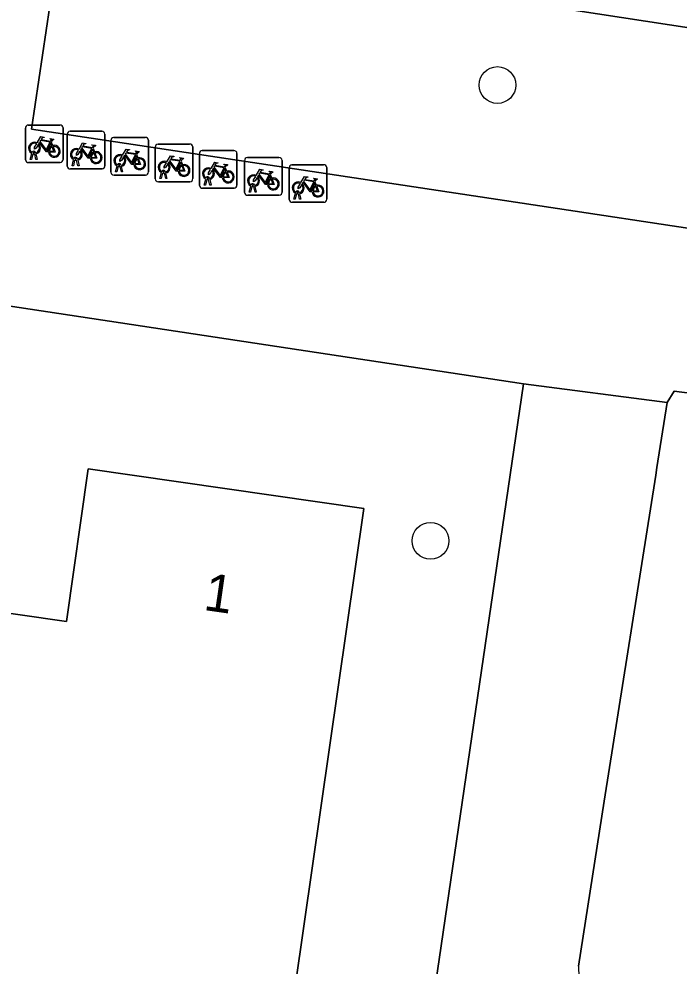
# Model space of a CAD drawing. Extents: x 163008 to 163854, y 382777 to 383982.
# Drawn here: x 163712.9 to 163730.48, y 383157.2 to 383182.42 of the extents above; entities that cross this region are included whole.
import ezdxf

# ---------------------------------------------------------------- set-up
doc = ezdxf.new("R2010")
doc.units = 0
for name, color, linetype in [('IMGEO_Boom', 7, 'Continuous'), ('IMGEO_Erf', 7, 'Continuous'), ('IMGEO_Fietsenrek', 7, 'Continuous'), ('IMGEO_Groenvoorziening', 7, 'Continuous'), ('IMGEO_Hek', 7, 'Continuous'), ('IMGEO_Pand', 7, 'Continuous'), ('IMGEO_Pand_nummerreeks', 7, 'Continuous'), ('IMGEO_Voetpad_open', 7, 'Continuous')]:
    doc.layers.add(name, color=color, linetype=linetype)

msp = doc.modelspace()

# ---------------------------------------------------------------- linework, layer by layer
at = {"layer": 'IMGEO_Boom'}
for centre in [(163725.647, 383180.661), (163723.864, 383168.521)]:
    msp.add_circle(centre, 0.489, dxfattribs=at)
at = {"layer": 'IMGEO_Erf'}
msp.add_lwpolyline([(163711.509, 383166.754), (163714.167, 383166.372), (163714.751, 383170.436), (163722.092, 383169.381), (163718.432, 383143.923), (163718.263, 383142.745), (163718.192, 383142.253), (163718.17, 383141.248), (163725.721, 383140.138), (163727.894, 383154.735), (163723.797, 383155.311), (163726.338, 383172.701), (163697.534, 383177.061)], dxfattribs=at)
at = {"layer": 'IMGEO_Fietsenrek'}
for p, q in [((163713.079, 383178.671), (163713.079, 383179.512)), ((163713.079, 383179.512), (163713.079, 383178.671)), ((163713.154, 383179.596), (163713.995, 383179.596)), ((163713.995, 383179.596), (163713.154, 383179.596)), ((163714.079, 383179.521), (163714.079, 383178.68)), ((163714.079, 383178.68), (163714.079, 383179.521)), ((163714.192, 383178.504), (163714.192, 383179.345)), ((163714.192, 383179.345), (163714.192, 383178.504)), ((163714.267, 383179.429), (163715.108, 383179.429)), ((163715.108, 383179.429), (163714.267, 383179.429)), ((163715.192, 383179.354), (163715.192, 383178.513)), ((163715.192, 383178.513), (163715.192, 383179.354)), ((163715.427, 383179.264), (163716.268, 383179.264)), ((163716.268, 383179.264), (163715.427, 383179.264)), ((163716.352, 383179.189), (163716.352, 383178.348)), ((163716.352, 383178.348), (163716.352, 383179.189)), ((163713.766, 383179.145), (163713.802, 383179.05)), ((163714.879, 383178.978), (163714.915, 383178.883)), ((163715.352, 383178.339), (163715.352, 383179.18)), ((163715.352, 383179.18), (163715.352, 383178.339)), ((163716.533, 383178.161), (163716.533, 383179.002)), ((163716.533, 383179.002), (163716.533, 383178.161)), ((163716.608, 383179.086), (163717.449, 383179.086)), ((163717.449, 383179.086), (163716.608, 383179.086)), ((163717.533, 383179.011), (163717.533, 383178.17)), ((163717.533, 383178.17), (163717.533, 383179.011)), ((163713.206, 383178.68), (163713.245, 383178.84)), ((163713.24, 383178.68), (163713.206, 383178.68)), ((163713.275, 383178.828), (163713.24, 383178.68)), ((163713.317, 383178.852), (163713.316, 383178.856)), ((163713.358, 383178.68), (163713.324, 383178.822)), ((163713.348, 383178.863), (163713.349, 383178.856)), ((163713.356, 383178.826), (163713.391, 383178.68)), ((163713.391, 383178.68), (163713.358, 383178.68)), ((163714.43, 383178.685), (163714.429, 383178.689)), ((163714.461, 383178.696), (163714.462, 383178.689)), ((163716.039, 383178.813), (163716.075, 383178.718)), ((163717.711, 383177.989), (163717.711, 383178.83)), ((163717.711, 383178.83), (163717.711, 383177.989)), ((163717.786, 383178.914), (163718.627, 383178.914)), ((163718.627, 383178.914), (163717.786, 383178.914)), ((163718.711, 383178.839), (163718.711, 383177.998)), ((163718.711, 383177.998), (163718.711, 383178.839)), ((163718.987, 383178.727), (163719.828, 383178.727)), ((163719.828, 383178.727), (163718.987, 383178.727)), ((163714.004, 383178.596), (163713.163, 383178.596)), ((163713.163, 383178.596), (163714.004, 383178.596)), ((163715.117, 383178.429), (163714.276, 383178.429)), ((163714.276, 383178.429), (163715.117, 383178.429)), ((163714.319, 383178.513), (163714.358, 383178.673)), ((163714.353, 383178.513), (163714.319, 383178.513)), ((163714.388, 383178.661), (163714.353, 383178.513)), ((163714.471, 383178.513), (163714.437, 383178.655)), ((163714.469, 383178.659), (163714.504, 383178.513)), ((163714.504, 383178.513), (163714.471, 383178.513)), ((163715.479, 383178.348), (163715.518, 383178.508)), ((163715.548, 383178.496), (163715.513, 383178.348)), ((163715.59, 383178.52), (163715.589, 383178.524)), ((163715.631, 383178.348), (163715.597, 383178.49)), ((163715.621, 383178.531), (163715.622, 383178.524)), ((163715.629, 383178.494), (163715.664, 383178.348)), ((163717.22, 383178.635), (163717.256, 383178.54)), ((163718.398, 383178.463), (163718.434, 383178.368)), ((163718.912, 383177.802), (163718.912, 383178.643)), ((163718.912, 383178.643), (163718.912, 383177.802)), ((163719.912, 383178.652), (163719.912, 383177.811)), ((163719.912, 383177.811), (163719.912, 383178.652)), ((163720.101, 383177.612), (163720.101, 383178.453)), ((163720.101, 383178.453), (163720.101, 383177.612)), ((163720.176, 383178.537), (163721.017, 383178.537)), ((163721.017, 383178.537), (163720.176, 383178.537)), ((163721.101, 383178.462), (163721.101, 383177.621)), ((163721.101, 383177.621), (163721.101, 383178.462)), ((163716.277, 383178.264), (163715.436, 383178.264)), ((163715.436, 383178.264), (163716.277, 383178.264)), ((163715.513, 383178.348), (163715.479, 383178.348)), ((163715.664, 383178.348), (163715.631, 383178.348)), ((163716.66, 383178.17), (163716.699, 383178.33)), ((163716.729, 383178.318), (163716.694, 383178.17)), ((163716.771, 383178.342), (163716.77, 383178.346)), ((163716.812, 383178.17), (163716.778, 383178.312)), ((163716.802, 383178.353), (163716.803, 383178.346)), ((163716.81, 383178.316), (163716.845, 383178.17)), ((163717.98, 383178.181), (163717.981, 383178.174)), ((163719.599, 383178.276), (163719.635, 383178.181)), ((163717.458, 383178.086), (163716.617, 383178.086)), ((163716.617, 383178.086), (163717.458, 383178.086)), ((163716.694, 383178.17), (163716.66, 383178.17)), ((163716.845, 383178.17), (163716.812, 383178.17)), ((163717.838, 383177.998), (163717.877, 383178.158)), ((163717.872, 383177.998), (163717.838, 383177.998)), ((163717.907, 383178.146), (163717.872, 383177.998)), ((163717.949, 383178.17), (163717.948, 383178.174)), ((163717.99, 383177.998), (163717.956, 383178.14)), ((163717.988, 383178.144), (163718.023, 383177.998)), ((163718.023, 383177.998), (163717.99, 383177.998)), ((163719.039, 383177.811), (163719.078, 383177.971)), ((163719.108, 383177.959), (163719.073, 383177.811)), ((163719.15, 383177.983), (163719.149, 383177.987)), ((163719.191, 383177.811), (163719.157, 383177.953)), ((163719.181, 383177.994), (163719.182, 383177.987)), ((163719.189, 383177.957), (163719.224, 383177.811)), ((163720.788, 383178.086), (163720.824, 383177.991)), ((163718.636, 383177.914), (163717.795, 383177.914)), ((163717.795, 383177.914), (163718.636, 383177.914)), ((163719.837, 383177.727), (163718.996, 383177.727)), ((163718.996, 383177.727), (163719.837, 383177.727)), ((163719.073, 383177.811), (163719.039, 383177.811)), ((163719.224, 383177.811), (163719.191, 383177.811)), ((163720.228, 383177.621), (163720.267, 383177.781)), ((163720.297, 383177.769), (163720.262, 383177.621)), ((163720.339, 383177.793), (163720.338, 383177.797)), ((163720.38, 383177.621), (163720.346, 383177.763)), ((163720.37, 383177.804), (163720.371, 383177.797)), ((163720.378, 383177.767), (163720.413, 383177.621)), ((163721.026, 383177.537), (163720.185, 383177.537)), ((163720.185, 383177.537), (163721.026, 383177.537)), ((163720.262, 383177.621), (163720.228, 383177.621)), ((163720.413, 383177.621), (163720.38, 383177.621))]:
    msp.add_line(p, q, dxfattribs=at)
for points in [[(163713.392, 383179.122), (163713.487, 383179.286), (163713.573, 383179.272), (163713.575, 383179.263), (163713.519, 383179.252), (163713.492, 383179.207), (163713.748, 383179.166)], [(163713.748, 383179.166), (163713.773, 383179.215), (163713.767, 383179.219), (163713.744, 383179.223), (163713.732, 383179.23), (163713.731, 383179.233), (163713.733, 383179.238), (163713.828, 383179.223), (163713.83, 383179.213), (163713.82, 383179.2), (163713.808, 383179.194), (163713.794, 383179.2), (163713.766, 383179.145)], [(163713.413, 383179.07), (163713.361, 383178.98), (163713.321, 383178.955), (163713.322, 383179.002), (163713.377, 383179.096)], [(163713.688, 383178.878), (163713.638, 383178.878), (163713.447, 383179.129), (163713.428, 383179.097)], [(163713.735, 383179.141), (163713.478, 383179.182), (163713.461, 383179.153), (163713.628, 383178.933), (163713.735, 383179.141)], [(163713.783, 383179.043), (163713.753, 383179.12), (163713.644, 383178.902), (163713.687, 383178.902)], [(163713.717, 383178.902), (163713.837, 383178.901), (163713.793, 383179.015)], [(163713.813, 383179.022), (163713.868, 383178.877), (163713.718, 383178.877)], [(163714.505, 383178.955), (163714.6, 383179.119), (163714.686, 383179.105), (163714.688, 383179.096), (163714.632, 383179.085), (163714.605, 383179.04), (163714.861, 383178.999)], [(163714.801, 383178.711), (163714.751, 383178.711), (163714.56, 383178.962), (163714.541, 383178.93)], [(163714.848, 383178.974), (163714.591, 383179.015), (163714.574, 383178.986), (163714.741, 383178.766), (163714.848, 383178.974)], [(163714.896, 383178.876), (163714.866, 383178.953), (163714.757, 383178.735), (163714.8, 383178.735)], [(163714.861, 383178.999), (163714.886, 383179.048), (163714.88, 383179.052), (163714.857, 383179.056), (163714.845, 383179.063), (163714.844, 383179.066), (163714.846, 383179.071), (163714.941, 383179.056), (163714.943, 383179.046), (163714.933, 383179.033), (163714.921, 383179.027), (163714.907, 383179.033), (163714.879, 383178.978)], [(163715.665, 383178.79), (163715.76, 383178.954), (163715.846, 383178.94), (163715.848, 383178.931), (163715.792, 383178.92), (163715.765, 383178.875), (163716.021, 383178.834)], [(163714.526, 383178.903), (163714.474, 383178.813), (163714.434, 383178.788), (163714.435, 383178.835), (163714.49, 383178.929)], [(163714.83, 383178.735), (163714.95, 383178.734), (163714.906, 383178.848)], [(163714.926, 383178.855), (163714.981, 383178.71), (163714.831, 383178.71)], [(163715.686, 383178.738), (163715.634, 383178.648), (163715.594, 383178.623), (163715.595, 383178.67), (163715.65, 383178.764)], [(163715.961, 383178.546), (163715.911, 383178.546), (163715.72, 383178.797), (163715.701, 383178.765)], [(163716.008, 383178.809), (163715.751, 383178.85), (163715.734, 383178.821), (163715.901, 383178.601), (163716.008, 383178.809)], [(163716.056, 383178.711), (163716.026, 383178.788), (163715.917, 383178.57), (163715.96, 383178.57)], [(163715.99, 383178.57), (163716.11, 383178.569), (163716.066, 383178.683)], [(163716.086, 383178.69), (163716.141, 383178.545), (163715.991, 383178.545)], [(163716.021, 383178.834), (163716.046, 383178.883), (163716.04, 383178.887), (163716.017, 383178.891), (163716.005, 383178.898), (163716.004, 383178.901), (163716.006, 383178.906), (163716.101, 383178.891), (163716.103, 383178.881), (163716.093, 383178.868), (163716.081, 383178.862), (163716.067, 383178.868), (163716.039, 383178.813)], [(163716.846, 383178.612), (163716.941, 383178.776), (163717.027, 383178.762), (163717.029, 383178.753), (163716.973, 383178.742), (163716.946, 383178.697), (163717.202, 383178.656)], [(163717.202, 383178.656), (163717.227, 383178.705), (163717.221, 383178.709), (163717.198, 383178.713), (163717.186, 383178.72), (163717.185, 383178.723), (163717.187, 383178.728), (163717.282, 383178.713), (163717.284, 383178.703), (163717.274, 383178.69), (163717.262, 383178.684), (163717.248, 383178.69), (163717.22, 383178.635)], [(163716.867, 383178.56), (163716.815, 383178.47), (163716.775, 383178.445), (163716.776, 383178.492), (163716.831, 383178.586)], [(163717.142, 383178.368), (163717.092, 383178.368), (163716.901, 383178.619), (163716.882, 383178.587)], [(163717.189, 383178.631), (163716.932, 383178.672), (163716.915, 383178.643), (163717.082, 383178.423), (163717.189, 383178.631)], [(163717.237, 383178.533), (163717.207, 383178.61), (163717.098, 383178.392), (163717.141, 383178.392)], [(163717.171, 383178.392), (163717.291, 383178.391), (163717.247, 383178.505)], [(163717.267, 383178.512), (163717.322, 383178.367), (163717.172, 383178.367)], [(163718.024, 383178.44), (163718.119, 383178.604), (163718.205, 383178.59), (163718.207, 383178.581), (163718.151, 383178.57), (163718.124, 383178.525), (163718.38, 383178.484)], [(163718.32, 383178.196), (163718.27, 383178.196), (163718.079, 383178.447), (163718.06, 383178.415)], [(163718.367, 383178.459), (163718.11, 383178.5), (163718.093, 383178.471), (163718.26, 383178.251), (163718.367, 383178.459)], [(163718.415, 383178.361), (163718.385, 383178.438), (163718.276, 383178.22), (163718.319, 383178.22)], [(163718.38, 383178.484), (163718.405, 383178.533), (163718.399, 383178.537), (163718.376, 383178.541), (163718.364, 383178.548), (163718.363, 383178.551), (163718.365, 383178.556), (163718.46, 383178.541), (163718.462, 383178.531), (163718.452, 383178.518), (163718.44, 383178.512), (163718.426, 383178.518), (163718.398, 383178.463)], [(163718.045, 383178.388), (163717.993, 383178.298), (163717.953, 383178.273), (163717.954, 383178.32), (163718.009, 383178.414)], [(163718.349, 383178.22), (163718.469, 383178.219), (163718.425, 383178.333)], [(163718.445, 383178.34), (163718.5, 383178.195), (163718.35, 383178.195)], [(163719.246, 383178.201), (163719.194, 383178.111), (163719.154, 383178.086), (163719.155, 383178.133), (163719.21, 383178.227)], [(163719.225, 383178.253), (163719.32, 383178.417), (163719.406, 383178.403), (163719.408, 383178.394), (163719.352, 383178.383), (163719.325, 383178.338), (163719.581, 383178.297)], [(163719.521, 383178.009), (163719.471, 383178.009), (163719.28, 383178.26), (163719.261, 383178.228)], [(163719.568, 383178.272), (163719.311, 383178.313), (163719.294, 383178.284), (163719.461, 383178.064), (163719.568, 383178.272)], [(163719.616, 383178.174), (163719.586, 383178.251), (163719.477, 383178.033), (163719.52, 383178.033)], [(163719.581, 383178.297), (163719.606, 383178.346), (163719.6, 383178.35), (163719.577, 383178.354), (163719.565, 383178.361), (163719.564, 383178.364), (163719.566, 383178.369), (163719.661, 383178.354), (163719.663, 383178.344), (163719.653, 383178.331), (163719.641, 383178.325), (163719.627, 383178.331), (163719.599, 383178.276)], [(163720.414, 383178.063), (163720.509, 383178.227), (163720.595, 383178.213), (163720.597, 383178.204), (163720.541, 383178.193), (163720.514, 383178.148), (163720.77, 383178.107)], [(163720.77, 383178.107), (163720.795, 383178.156), (163720.789, 383178.16), (163720.766, 383178.164), (163720.754, 383178.171), (163720.753, 383178.174), (163720.755, 383178.179), (163720.85, 383178.164), (163720.852, 383178.154), (163720.842, 383178.141), (163720.83, 383178.135), (163720.816, 383178.141), (163720.788, 383178.086)], [(163719.55, 383178.033), (163719.67, 383178.032), (163719.626, 383178.146)], [(163719.646, 383178.153), (163719.701, 383178.008), (163719.551, 383178.008)], [(163720.435, 383178.011), (163720.383, 383177.921), (163720.343, 383177.896), (163720.344, 383177.943), (163720.399, 383178.037)], [(163720.71, 383177.819), (163720.66, 383177.819), (163720.469, 383178.07), (163720.45, 383178.038)], [(163720.757, 383178.082), (163720.5, 383178.123), (163720.483, 383178.094), (163720.65, 383177.874), (163720.757, 383178.082)], [(163720.805, 383177.984), (163720.775, 383178.061), (163720.666, 383177.843), (163720.709, 383177.843)], [(163720.739, 383177.843), (163720.859, 383177.842), (163720.815, 383177.956)], [(163720.835, 383177.963), (163720.89, 383177.818), (163720.74, 383177.818)]]:
    msp.add_lwpolyline(points, dxfattribs=at)
for centre, radius, start, end in [((163713.157, 383179.518), 0.0779, 92.4484, 184.2845), ((163713.157, 383179.518), 0.0779, 92.4484, 184.2845), ((163714.001, 383179.518), 0.0779, 2.4484, 94.2845), ((163714.001, 383179.518), 0.0779, 2.4484, 94.2845), ((163714.27, 383179.351), 0.0779, 92.4484, 184.2845), ((163714.27, 383179.351), 0.0779, 92.4484, 184.2845), ((163715.114, 383179.351), 0.0779, 2.4484, 94.2845), ((163715.114, 383179.351), 0.0779, 2.4484, 94.2845), ((163715.43, 383179.186), 0.0779, 92.4484, 184.2845), ((163715.43, 383179.186), 0.0779, 92.4484, 184.2845), ((163716.274, 383179.186), 0.0779, 2.4484, 94.2845), ((163716.274, 383179.186), 0.0779, 2.4484, 94.2845), ((163713.319, 383178.981), 0.159, 62.6766, 242.1369), ((163713.319, 383178.981), 0.129, 63.3192, 238.903), ((163713.319, 383178.981), 0.129, 283.6043, 43.4302), ((163713.319, 383178.981), 0.159, 283.5766, 46.6042), ((163713.846, 383178.897), 0.159, 113.3408, 178.3217), ((163713.846, 383178.897), 0.159, 187.0065, 105.7708), ((163713.846, 383178.897), 0.129, 113.923, 177.9556), ((163713.846, 383178.897), 0.129, 188.6715, 104.5883), ((163714.432, 383178.814), 0.159, 62.6766, 242.1369), ((163714.432, 383178.814), 0.129, 63.3192, 238.903), ((163716.611, 383179.008), 0.0779, 92.4484, 184.2845), ((163716.611, 383179.008), 0.0779, 92.4484, 184.2845), ((163717.455, 383179.008), 0.0779, 2.4484, 94.2845), ((163717.455, 383179.008), 0.0779, 2.4484, 94.2845), ((163713.299, 383178.852), 0.0499, 12.8025, 158.6934), ((163713.319, 383178.981), 0.159, 253.9967, 271.7867), ((163713.299, 383178.852), 0.0174, 12.8025, 163.4502), ((163713.319, 383178.981), 0.129, 253.415, 269.0204), ((163714.001, 383178.674), 0.0779, 272.4484, 4.2845), ((163714.001, 383178.674), 0.0779, 272.4484, 4.2845), ((163714.412, 383178.685), 0.0499, 12.8025, 158.6934), ((163714.412, 383178.685), 0.0174, 12.8025, 163.4502), ((163714.432, 383178.814), 0.129, 253.415, 269.0204), ((163714.432, 383178.814), 0.129, 283.6043, 43.4302), ((163714.432, 383178.814), 0.159, 283.5766, 46.6042), ((163714.959, 383178.73), 0.159, 113.3408, 178.3217), ((163714.959, 383178.73), 0.159, 187.0065, 105.7708), ((163714.959, 383178.73), 0.129, 113.923, 177.9556), ((163714.959, 383178.73), 0.129, 188.6715, 104.5883), ((163715.592, 383178.649), 0.159, 62.6766, 242.1369), ((163715.592, 383178.649), 0.129, 63.3192, 238.903), ((163715.592, 383178.649), 0.129, 283.6043, 43.4302), ((163715.592, 383178.649), 0.159, 283.5766, 46.6042), ((163716.119, 383178.565), 0.159, 113.3408, 178.3217), ((163716.119, 383178.565), 0.159, 187.0065, 105.7708), ((163716.119, 383178.565), 0.129, 113.923, 177.9556), ((163716.119, 383178.565), 0.129, 188.6715, 104.5883), ((163717.789, 383178.836), 0.0779, 92.4484, 184.2845), ((163717.789, 383178.836), 0.0779, 92.4484, 184.2845), ((163718.633, 383178.836), 0.0779, 2.4484, 94.2845), ((163718.633, 383178.836), 0.0779, 2.4484, 94.2845), ((163718.99, 383178.649), 0.0779, 92.4484, 184.2845), ((163718.99, 383178.649), 0.0779, 92.4484, 184.2845), ((163719.834, 383178.649), 0.0779, 2.4484, 94.2845), ((163719.834, 383178.649), 0.0779, 2.4484, 94.2845), ((163713.157, 383178.674), 0.0779, 182.4484, 274.2845), ((163713.157, 383178.674), 0.0779, 182.4484, 274.2845), ((163714.27, 383178.507), 0.0779, 182.4484, 274.2845), ((163714.27, 383178.507), 0.0779, 182.4484, 274.2845), ((163714.432, 383178.814), 0.159, 253.9967, 271.7867), ((163715.114, 383178.507), 0.0779, 272.4484, 4.2845), ((163715.114, 383178.507), 0.0779, 272.4484, 4.2845), ((163715.572, 383178.52), 0.0499, 12.8025, 158.6934), ((163715.592, 383178.649), 0.159, 253.9967, 271.7867), ((163715.572, 383178.52), 0.0174, 12.8025, 163.4502), ((163715.592, 383178.649), 0.129, 253.415, 269.0204), ((163716.773, 383178.471), 0.159, 62.6766, 242.1369), ((163716.773, 383178.471), 0.129, 63.3192, 238.903), ((163716.773, 383178.471), 0.129, 283.6043, 43.4302), ((163716.773, 383178.471), 0.159, 283.5766, 46.6042), ((163717.3, 383178.387), 0.159, 113.3408, 178.3217), ((163717.3, 383178.387), 0.159, 187.0065, 105.7708), ((163717.3, 383178.387), 0.129, 113.923, 177.9556), ((163717.3, 383178.387), 0.129, 188.6715, 104.5883), ((163717.951, 383178.299), 0.159, 62.6766, 242.1369), ((163717.951, 383178.299), 0.129, 63.3192, 238.903), ((163720.179, 383178.459), 0.0779, 92.4484, 184.2845), ((163720.179, 383178.459), 0.0779, 92.4484, 184.2845), ((163721.023, 383178.459), 0.0779, 2.4484, 94.2845), ((163721.023, 383178.459), 0.0779, 2.4484, 94.2845), ((163715.43, 383178.342), 0.0779, 182.4484, 274.2845), ((163715.43, 383178.342), 0.0779, 182.4484, 274.2845), ((163716.274, 383178.342), 0.0779, 272.4484, 4.2845), ((163716.274, 383178.342), 0.0779, 272.4484, 4.2845), ((163716.753, 383178.342), 0.0499, 12.8025, 158.6934), ((163716.773, 383178.471), 0.159, 253.9967, 271.7867), ((163716.753, 383178.342), 0.0174, 12.8025, 163.4502), ((163716.773, 383178.471), 0.129, 253.415, 269.0204), ((163717.931, 383178.17), 0.0499, 12.8025, 158.6934), ((163717.931, 383178.17), 0.0174, 12.8025, 163.4502), ((163717.951, 383178.299), 0.129, 253.415, 269.0204), ((163717.951, 383178.299), 0.129, 283.6043, 43.4302), ((163717.951, 383178.299), 0.159, 283.5766, 46.6042), ((163718.478, 383178.215), 0.159, 113.3408, 178.3217), ((163718.478, 383178.215), 0.159, 187.0065, 105.7708), ((163718.478, 383178.215), 0.129, 113.923, 177.9556), ((163718.478, 383178.215), 0.129, 188.6715, 104.5883), ((163719.152, 383178.112), 0.159, 62.6766, 242.1369), ((163719.152, 383178.112), 0.129, 63.3192, 238.903), ((163719.152, 383178.112), 0.129, 283.6043, 43.4302), ((163719.152, 383178.112), 0.159, 283.5766, 46.6042), ((163719.679, 383178.028), 0.159, 187.0065, 105.7708), ((163716.611, 383178.164), 0.0779, 182.4484, 274.2845), ((163716.611, 383178.164), 0.0779, 182.4484, 274.2845), ((163717.455, 383178.164), 0.0779, 272.4484, 4.2845), ((163717.455, 383178.164), 0.0779, 272.4484, 4.2845), ((163717.789, 383177.992), 0.0779, 182.4484, 274.2845), ((163717.789, 383177.992), 0.0779, 182.4484, 274.2845), ((163717.951, 383178.299), 0.159, 253.9967, 271.7867), ((163718.633, 383177.992), 0.0779, 272.4484, 4.2845), ((163718.633, 383177.992), 0.0779, 272.4484, 4.2845), ((163719.132, 383177.983), 0.0499, 12.8025, 158.6934), ((163719.152, 383178.112), 0.159, 253.9967, 271.7867), ((163719.132, 383177.983), 0.0174, 12.8025, 163.4502), ((163719.152, 383178.112), 0.129, 253.415, 269.0204), ((163719.679, 383178.028), 0.159, 113.3408, 178.3217), ((163719.679, 383178.028), 0.129, 113.923, 177.9556), ((163719.679, 383178.028), 0.129, 188.6715, 104.5883), ((163720.341, 383177.922), 0.159, 62.6766, 242.1369), ((163720.341, 383177.922), 0.129, 63.3192, 238.903), ((163720.341, 383177.922), 0.129, 283.6043, 43.4302), ((163720.341, 383177.922), 0.159, 283.5766, 46.6042), ((163720.868, 383177.838), 0.159, 113.3408, 178.3217), ((163720.868, 383177.838), 0.159, 187.0065, 105.7708), ((163720.868, 383177.838), 0.129, 113.923, 177.9556), ((163720.868, 383177.838), 0.129, 188.6715, 104.5883), ((163718.99, 383177.805), 0.0779, 182.4484, 274.2845), ((163718.99, 383177.805), 0.0779, 182.4484, 274.2845), ((163719.834, 383177.805), 0.0779, 272.4484, 4.2845), ((163719.834, 383177.805), 0.0779, 272.4484, 4.2845), ((163720.321, 383177.793), 0.0499, 12.8025, 158.6934), ((163720.341, 383177.922), 0.159, 253.9967, 271.7867), ((163720.321, 383177.793), 0.0174, 12.8025, 163.4502), ((163720.341, 383177.922), 0.129, 253.415, 269.0204), ((163720.179, 383177.615), 0.0779, 182.4484, 274.2845), ((163720.179, 383177.615), 0.0779, 182.4484, 274.2845), ((163721.023, 383177.615), 0.0779, 272.4484, 4.2845), ((163721.023, 383177.615), 0.0779, 272.4484, 4.2845)]:
    msp.add_arc(centre, radius, start, end, dxfattribs=at)
at = {"layer": 'IMGEO_Groenvoorziening'}
for points in [[(163732.787, 383181.871), (163714.024, 383184.749), (163713.242, 383179.484), (163727.245, 383177.372), (163737.821, 383175.776)], [(163738.807, 383170.8), (163738.87, 383171.257), (163738.875, 383171.285), (163738.469, 383171.348), (163730.834, 383172.445), (163730.358, 383172.511), (163730.167, 383172.202), (163729.895, 383170.477), (163729.863, 383170.272), (163728.492, 383161.586), (163727.809, 383157.198)]]:
    msp.add_lwpolyline(points, dxfattribs=at)
msp.add_arc((163728.301, 383157.119), 0.498, 170.901, 260.4212, dxfattribs=at)
at = {"layer": 'IMGEO_Hek'}
msp.add_lwpolyline([(163668.146, 383152.551), (163671.878, 383176.79), (163672.946, 383177.576), (163673.417, 383178.311), (163676.436, 383180.421), (163676.757, 383180.227), (163679.151, 383179.843), (163697.534, 383177.061), (163726.338, 383172.701), (163723.797, 383155.311), (163727.894, 383154.735), (163725.721, 383140.138), (163725.671, 383139.799), (163714.654, 383068.002), (163651.938, 383093.599), (163652.08, 383093.941), (163660.107, 383112.661)], dxfattribs=at)
at = {"layer": 'IMGEO_Pand'}
msp.add_lwpolyline([(163722.092, 383169.381), (163714.751, 383170.436), (163714.167, 383166.372), (163711.509, 383166.754), (163709.651, 383153.819), (163712.484, 383153.412), (163712.102, 383150.752), (163711.953, 383149.719), (163711.028, 383143.282), (163710.925, 383142.567), (163718.089, 383141.539), (163718.192, 383142.253), (163718.263, 383142.745), (163718.432, 383143.923)], close=True, dxfattribs=at)
at = {"layer": 'IMGEO_Voetpad_open'}
for points in [[(163672.791, 383187.707), (163672.507, 383185.752), (163676.436, 383180.421), (163676.757, 383180.227), (163679.151, 383179.843), (163697.534, 383177.061), (163726.338, 383172.701), (163730.167, 383172.202), (163730.358, 383172.511), (163730.834, 383172.445), (163738.469, 383171.348), (163738.875, 383171.285), (163739.894, 383171.129), (163740.271, 383173.557), (163740.334, 383173.964), (163740.406, 383175.792)], [(163713.242, 383179.484), (163714.024, 383184.749), (163732.787, 383181.871)], [(163737.821, 383175.776), (163727.245, 383177.372), (163713.242, 383179.484)], [(163727.809, 383157.198), (163728.492, 383161.586), (163729.863, 383170.272), (163729.895, 383170.477), (163730.167, 383172.202), (163726.338, 383172.701), (163723.797, 383155.311), (163727.894, 383154.735), (163725.721, 383140.138), (163725.671, 383139.799), (163714.654, 383068.002), (163714.38, 383064.486)]]:
    msp.add_lwpolyline(points, dxfattribs=at)
msp.add_arc((163728.301, 383157.119), 0.498, 170.901, 260.4212, dxfattribs=at)

# ---------------------------------------------------------------- texts
at = {"layer": 'IMGEO_Pand_nummerreeks'}
msp.add_text('1', height=1, rotation=351.8239, dxfattribs=at).set_placement((163717.795, 383166.685))

doc.saveas('drawing.dxf')
